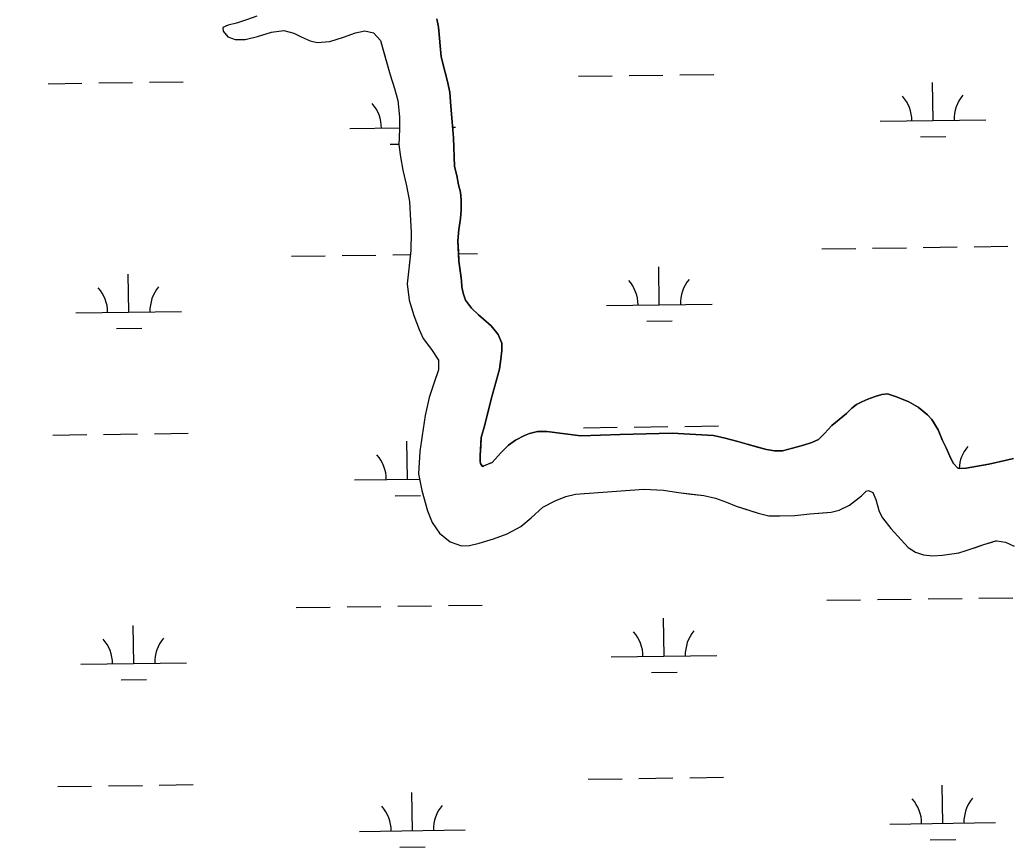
# Model space of a CAD drawing. Extents: x 3767014 to 3805179, y 361544 to 387384.
# Drawn here: x 3799025 to 3799965, y 378543 to 379326 of the extents above; entities that cross this region are included whole.
import ezdxf

# ---------------------------------------------------------------- set-up
doc = ezdxf.new("R2010")
doc.units = 0
for name, color, linetype in [('V-GRID-MAJR', 7, 'Continuous'), ('V-TOPO-SHOR', 7, 'Continuous'), ('V-WETL-SWMP', 7, 'Continuous')]:
    doc.layers.add(name, color=color, linetype=linetype)

msp = doc.modelspace()

# ---------------------------------------------------------------- linework, layer by layer
at = {"layer": 'V-GRID-MAJR'}
msp.add_spline([(3771088.411, 379085.847), (3773738.277, 379121.596), (3779038.002, 379193.674), (3784337.716, 379266.522), (3789637.419, 379340.141), (3794937.112, 379414.531), (3800236.794, 379489.691), (3802886.631, 379527.561)], degree=3, dxfattribs=at)
at = {"layer": 'V-TOPO-SHOR'}
for points in [[(3799249.354, 379329.996), (3799239.489, 379326.473), (3799229.859, 379323.424), (3799222.11, 379321.31), (3799216.941, 379319.197), (3799217.41, 379315.674), (3799221.872, 379310.507), (3799228.684, 379307.92), (3799238.311, 379307.92), (3799249.821, 379310.736), (3799262.975, 379314.728), (3799274.719, 379316.368), (3799284.113, 379313.784), (3799291.158, 379310.495), (3799299.614, 379306.734), (3799306.19, 379305.09), (3799318.403, 379306.028), (3799331.088, 379310.017), (3799342.598, 379314.242), (3799351.523, 379316.12), (3799359.508, 379314.24), (3799366.082, 379306.958), (3799368.665, 379297.799), (3799372.185, 379285.349), (3799375.237, 379274.544)], [(3799419.484, 379327.522), (3799421.124, 379319.543), (3799423.467, 379291.385), (3799427.219, 379277.774), (3799430.033, 379266.979), (3799431.909, 379257.593), (3799432.609, 379244.922), (3799434.014, 379229.904)], [(3799375.237, 379274.544), (3799379.462, 379261.625), (3799382.513, 379250.115), (3799384.156, 379234.614), (3799384.154, 379223.106), (3799383.445, 379208.074), (3799385.087, 379196.8), (3799387.435, 379184.35), (3799390.719, 379169.32), (3799393.771, 379154.523), (3799394.24, 379142.073), (3799395.176, 379125.632), (3799394.936, 379108.017), (3799393.056, 379090.871), (3799391.41, 379076.543), (3799393.286, 379061.278), (3799397.744, 379046.481), (3799402.676, 379033.326), (3799406.667, 379024.87), (3799414.417, 379014.298), (3799420.991, 379004.2), (3799420.989, 378995.039), (3799416.524, 378982.356), (3799412.293, 378968.97), (3799408.533, 378951.824), (3799405.477, 378933.036), (3799403.36, 378917.768), (3799402.182, 378896.631), (3799405.467, 378881.129), (3799410.63, 378861.868), (3799415.093, 378850.594), (3799422.138, 378840.728), (3799432.235, 378832.506), (3799442.802, 378828.51), (3799450.554, 378828.979), (3799459.479, 378831.093), (3799473.102, 378835.318), (3799486.021, 378840.012), (3799498.942, 378846.821), (3799508.807, 378855.04), (3799519.848, 378865.139), (3799531.591, 378871.242), (3799541.456, 378875.233), (3799550.617, 378877.58), (3799615.209, 378882.268), (3799633.997, 378881.324), (3799648.09, 378878.973), (3799660.068, 378877.562), (3799672.045, 378876.151), (3799683.086, 378873.564), (3799693.654, 378870.039), (3799702.812, 378866.279), (3799712.913, 378862.99), (3799723.481, 378859.466), (3799733.579, 378856.881), (3799744.149, 378856.879), (3799758.241, 378857.346), (3799772.569, 378858.986), (3799785.017, 378859.924), (3799792.533, 378860.393), (3799800.285, 378862.507), (3799809.914, 378866.967), (3799821.191, 378875.891), (3799825.653, 378880.351), (3799827.767, 378881.056), (3799831.996, 378878.94), (3799834.812, 378872.599), (3799837.863, 378861.09), (3799841.15, 378855.218), (3799849.134, 378844.882), (3799858.761, 378834.31), (3799865.573, 378827.029), (3799872.382, 378822.565), (3799879.899, 378820.216), (3799888.824, 378819.038), (3799897.982, 378819.743), (3799906.91, 378820.914), (3799913.25, 378821.852), (3799919.357, 378823.966), (3799924.056, 378825.375), (3799930.163, 378827.486), (3799936.974, 378829.835), (3799944.491, 378832.182), (3799948.249, 378833.356), (3799949.422, 378833.356), (3799957.407, 378831.945), (3799965.863, 378828.186)], [(3799434.014, 379229.904), (3799435.186, 379214.886), (3799436.353, 379187.666), (3799438.465, 379179.218), (3799440.107, 379170.301), (3799441.747, 379163.262), (3799442.683, 379155.987), (3799442.448, 379146.368), (3799441.743, 379138.389), (3799440.332, 379128.065), (3799439.392, 379117.27), (3799439.859, 379107.179), (3799440.328, 379098.029), (3799442.108, 379084.678), (3799442.812, 379079.744), (3799443.281, 379073.873), (3799444.455, 379067.766), (3799446.566, 379061.189), (3799452.438, 379053.671), (3799458.779, 379047.329), (3799465.824, 379041.221), (3799470.755, 379036.992), (3799477.565, 379028.772), (3799480.852, 379020.551), (3799481.085, 379013.504), (3799479.91, 379005.283), (3799478.732, 378995.889), (3799470.977, 378967.471), (3799464.867, 378943.044), (3799461.576, 378931.068), (3799461.105, 378923.081), (3799460.634, 378914.155), (3799460.399, 378908.286), (3799460.868, 378906.639), (3799462.746, 378903.821), (3799464.39, 378904.526), (3799471.906, 378907.577), (3799480.365, 378916.971), (3799487.176, 378923.783), (3799493.988, 378928.713), (3799502.444, 378933.173), (3799507.142, 378934.818), (3799514.658, 378936.696), (3799523.583, 378936.694), (3799555.76, 378932.696), (3799592.869, 378933.863), (3799642.193, 378935.264), (3799681.417, 378932.909), (3799692.455, 378930.558), (3799704.199, 378927.267), (3799713.124, 378924.918), (3799722.987, 378922.098), (3799731.441, 378919.746), (3799738.957, 378918.571), (3799746.473, 378918.571), (3799756.103, 378920.918), (3799766.439, 378923.734), (3799774.425, 378926.316), (3799780.532, 378929.368), (3799786.405, 378935.004), (3799793.217, 378942.518), (3799800.264, 378948.154), (3799807.078, 378953.79), (3799812.245, 378958.955), (3799816.472, 378962.48), (3799821.641, 378965.06), (3799827.277, 378967.41), (3799834.324, 378969.992), (3799840.432, 378971.868), (3799845.834, 378972.337), (3799854.288, 378969.752), (3799866.032, 378964.819), (3799874.957, 378959.885), (3799883.644, 378952.602), (3799887.871, 378948.14), (3799893.977, 378938.508), (3799897.968, 378928.174), (3799901.491, 378921.36), (3799905.949, 378911.262), (3799908.298, 378906.563), (3799912.525, 378902.101), (3799913.934, 378901.865), (3799920.277, 378902.099), (3799941.885, 378905.853), (3799958.562, 378909.842), (3799965.138, 378911.251)]]:
    msp.add_lwpolyline(points, dxfattribs=at)
at = {"layer": 'V-WETL-SWMP'}
for p, q in [((3799222.109, 379321.31), (3799216.941, 379319.197)), ((3799216.941, 379319.197), (3799217.41, 379315.674)), ((3799229.86, 379323.423), (3799222.109, 379321.31)), ((3799239.49, 379326.474), (3799229.86, 379323.423)), ((3799421.125, 379319.542), (3799419.483, 379327.521)), ((3799423.466, 379291.384), (3799421.125, 379319.542)), ((3799217.41, 379315.674), (3799221.872, 379310.506)), ((3799221.872, 379310.506), (3799228.683, 379307.921)), ((3799238.312, 379307.92), (3799249.822, 379310.736)), ((3799249.822, 379310.736), (3799262.975, 379314.727)), ((3799262.975, 379314.727), (3799274.719, 379316.369)), ((3799274.719, 379316.369), (3799284.113, 379313.784)), ((3799284.113, 379313.784), (3799291.159, 379310.494)), ((3799291.159, 379310.494), (3799299.614, 379306.735)), ((3799318.403, 379306.027), (3799331.087, 379310.018)), ((3799331.087, 379310.018), (3799342.597, 379314.243)), ((3799342.597, 379314.243), (3799351.522, 379316.121)), ((3799351.522, 379316.121), (3799359.507, 379314.24)), ((3799359.507, 379314.24), (3799366.083, 379306.958)), ((3799228.683, 379307.921), (3799238.312, 379307.92)), ((3799299.614, 379306.735), (3799306.19, 379305.089)), ((3799306.19, 379305.089), (3799318.403, 379306.027)), ((3799366.083, 379306.958), (3799375.237, 379274.544)), ((3799427.218, 379277.773), (3799423.466, 379291.384)), ((3799375.237, 379274.544), (3799379.462, 379261.626)), ((3799430.032, 379266.979), (3799427.218, 379277.773)), ((3799553.496, 379273.016), (3799585.493, 379273.46)), ((3799601.492, 379273.683), (3799633.488, 379274.127)), ((3799649.487, 379274.349), (3799681.484, 379274.794)), ((3799051.637, 379266.044), (3799083.634, 379266.489)), ((3799099.632, 379266.711), (3799131.629, 379267.156)), ((3799147.627, 379267.378), (3799179.624, 379267.822)), ((3799431.908, 379257.593), (3799430.032, 379266.979)), ((3799888.953, 379231.241), (3799888.453, 379267.238)), ((3799379.462, 379261.626), (3799382.514, 379250.116)), ((3799432.61, 379244.921), (3799431.908, 379257.593)), ((3799382.514, 379250.116), (3799384.155, 379234.614)), ((3799434.015, 379229.904), (3799432.61, 379244.921)), ((3799384.155, 379234.614), (3799384.153, 379223.106)), ((3799435.186, 379214.886), (3799434.015, 379229.904)), ((3799434.403, 379224.927), (3799437.088, 379224.964)), ((3799838.958, 379230.547), (3799938.948, 379231.936)), ((3799337.098, 379223.575), (3799384.153, 379224.229)), ((3799384.153, 379223.106), (3799383.446, 379208.074)), ((3799877.168, 379215.645), (3799901.166, 379215.978)), ((3799375.309, 379208.674), (3799383.48, 379208.787)), ((3799383.446, 379208.074), (3799385.088, 379196.8)), ((3799436.354, 379187.666), (3799435.186, 379214.886)), ((3799385.088, 379196.8), (3799387.435, 379184.351)), ((3799438.465, 379179.218), (3799436.354, 379187.666)), ((3799387.435, 379184.351), (3799390.72, 379169.319)), ((3799440.106, 379170.301), (3799438.465, 379179.218)), ((3799390.72, 379169.319), (3799393.771, 379154.522)), ((3799441.747, 379163.262), (3799440.106, 379170.301)), ((3799442.684, 379155.987), (3799441.747, 379163.262)), ((3799393.771, 379154.522), (3799394.239, 379142.073)), ((3799442.448, 379146.367), (3799442.684, 379155.987)), ((3799394.239, 379142.073), (3799395.175, 379125.632)), ((3799441.743, 379138.389), (3799442.448, 379146.367)), ((3799440.333, 379128.064), (3799441.743, 379138.389)), ((3799395.175, 379125.632), (3799394.937, 379108.017)), ((3799439.393, 379117.27), (3799440.333, 379128.064)), ((3799440.328, 379098.029), (3799439.393, 379117.27)), ((3799927.773, 379111.698), (3799959.77, 379112.142)), ((3799281.927, 379102.726), (3799313.924, 379103.171)), ((3799329.923, 379103.393), (3799361.92, 379103.838)), ((3799377.918, 379104.06), (3799394.519, 379104.29)), ((3799394.937, 379108.017), (3799391.409, 379076.544)), ((3799439.993, 379104.922), (3799457.91, 379105.171)), ((3799783.787, 379109.698), (3799815.784, 379110.142)), ((3799831.782, 379110.364), (3799863.779, 379110.809)), ((3799879.778, 379111.031), (3799911.775, 379111.476)), ((3799442.812, 379079.744), (3799440.328, 379098.029)), ((3799629.915, 379056.813), (3799629.415, 379092.81)), ((3799128.055, 379049.842), (3799127.555, 379085.838)), ((3799391.409, 379076.544), (3799393.285, 379061.277)), ((3799443.281, 379073.872), (3799442.812, 379079.744)), ((3799444.454, 379067.765), (3799443.281, 379073.872)), ((3799446.567, 379061.189), (3799444.454, 379067.765)), ((3799393.285, 379061.277), (3799397.745, 379046.48)), ((3799452.437, 379053.672), (3799446.567, 379061.189)), ((3799579.919, 379056.119), (3799679.91, 379057.508)), ((3799078.06, 379049.147), (3799178.05, 379050.536)), ((3799397.745, 379046.48), (3799402.675, 379033.326)), ((3799458.778, 379047.329), (3799452.437, 379053.672)), ((3799470.755, 379036.993), (3799458.778, 379047.329)), ((3799477.564, 379028.771), (3799470.755, 379036.993)), ((3799618.13, 379041.217), (3799642.128, 379041.551)), ((3799116.27, 379034.246), (3799140.268, 379034.579)), ((3799402.675, 379033.326), (3799406.667, 379024.87)), ((3799480.851, 379020.55), (3799477.564, 379028.771)), ((3799406.667, 379024.87), (3799414.416, 379014.299)), ((3799481.085, 379013.504), (3799480.851, 379020.55)), ((3799414.416, 379014.299), (3799420.99, 379004.199)), ((3799479.909, 379005.283), (3799481.085, 379013.504)), ((3799420.99, 379004.199), (3799420.989, 378995.039)), ((3799478.733, 378995.889), (3799479.909, 379005.283)), ((3799420.989, 378995.039), (3799416.524, 378982.356)), ((3799470.977, 378967.471), (3799478.733, 378995.889)), ((3799416.524, 378982.356), (3799412.294, 378968.97)), ((3799840.432, 378971.869), (3799834.325, 378969.992)), ((3799845.834, 378972.338), (3799840.432, 378971.869)), ((3799854.289, 378969.753), (3799845.834, 378972.338)), ((3799412.294, 378968.97), (3799408.533, 378951.825)), ((3799464.867, 378943.045), (3799470.977, 378967.471)), ((3799816.473, 378962.479), (3799812.245, 378958.956)), ((3799821.641, 378965.061), (3799816.473, 378962.479)), ((3799827.278, 378967.409), (3799821.641, 378965.061)), ((3799834.325, 378969.992), (3799827.278, 378967.409)), ((3799866.031, 378964.819), (3799854.289, 378969.753)), ((3799874.956, 378959.885), (3799866.031, 378964.819)), ((3799408.533, 378951.825), (3799405.477, 378933.035)), ((3799807.077, 378953.79), (3799800.264, 378948.154)), ((3799812.245, 378958.956), (3799807.077, 378953.79)), ((3799883.645, 378952.602), (3799874.956, 378959.885)), ((3799887.872, 378948.139), (3799883.645, 378952.602)), ((3799461.576, 378931.067), (3799464.867, 378943.045)), ((3799793.217, 378942.519), (3799786.405, 378935.004)), ((3799800.264, 378948.154), (3799793.217, 378942.519)), ((3799893.977, 378938.508), (3799887.872, 378948.139)), ((3799056.257, 378933.401), (3799088.254, 378933.846)), ((3799104.253, 378934.068), (3799136.25, 378934.513)), ((3799152.248, 378934.735), (3799184.245, 378935.179)), ((3799405.477, 378933.035), (3799403.36, 378917.769)), ((3799502.444, 378933.174), (3799493.988, 378928.713)), ((3799507.142, 378934.817), (3799502.444, 378933.174)), ((3799514.658, 378936.695), (3799507.142, 378934.817)), ((3799523.583, 378936.693), (3799514.658, 378936.695)), ((3799555.76, 378932.695), (3799523.583, 378936.693)), ((3799592.87, 378933.863), (3799555.76, 378932.695)), ((3799558.117, 378940.373), (3799590.114, 378940.817)), ((3799642.193, 378935.264), (3799592.87, 378933.863)), ((3799606.112, 378941.04), (3799638.109, 378941.484)), ((3799681.417, 378932.908), (3799642.193, 378935.264)), ((3799654.108, 378941.706), (3799686.105, 378942.151)), ((3799786.405, 378935.004), (3799780.532, 378929.368)), ((3799897.968, 378928.173), (3799893.977, 378938.508)), ((3799391.714, 378891.627), (3799391.214, 378927.623)), ((3799460.634, 378914.156), (3799461.576, 378931.067)), ((3799487.176, 378923.782), (3799480.364, 378916.971)), ((3799493.988, 378928.713), (3799487.176, 378923.782)), ((3799692.455, 378930.557), (3799681.417, 378932.908)), ((3799704.198, 378927.267), (3799692.455, 378930.557)), ((3799713.123, 378924.917), (3799704.198, 378927.267)), ((3799731.442, 378919.747), (3799713.123, 378924.917)), ((3799766.439, 378923.733), (3799756.104, 378920.917)), ((3799774.425, 378926.316), (3799766.439, 378923.733)), ((3799780.532, 378929.368), (3799774.425, 378926.316)), ((3799901.49, 378921.361), (3799897.968, 378928.173)), ((3799403.36, 378917.769), (3799402.182, 378896.631)), ((3799480.364, 378916.971), (3799471.907, 378907.578)), ((3799738.958, 378918.571), (3799731.442, 378919.747)), ((3799746.474, 378918.57), (3799738.958, 378918.571)), ((3799756.104, 378920.917), (3799746.474, 378918.57)), ((3799905.95, 378911.261), (3799901.49, 378921.361)), ((3799460.398, 378908.285), (3799460.634, 378914.156)), ((3799460.867, 378906.64), (3799460.398, 378908.285)), ((3799462.746, 378903.822), (3799460.867, 378906.64)), ((3799471.907, 378907.578), (3799462.746, 378903.822)), ((3799908.298, 378906.563), (3799905.95, 378911.261)), ((3799912.525, 378902.1), (3799908.298, 378906.563)), ((3799941.885, 378905.853), (3799920.276, 378902.099)), ((3799958.562, 378909.843), (3799941.885, 378905.853)), ((3799965.138, 378911.251), (3799958.562, 378909.843)), ((3799402.182, 378896.631), (3799405.468, 378881.129)), ((3799913.934, 378901.865), (3799912.525, 378902.1)), ((3799920.276, 378902.099), (3799913.934, 378901.865)), ((3799341.719, 378890.932), (3799403.209, 378891.787)), ((3799405.468, 378881.129), (3799410.631, 378861.868)), ((3799541.457, 378875.233), (3799550.618, 378877.581)), ((3799550.618, 378877.581), (3799615.208, 378882.267)), ((3799615.208, 378882.267), (3799633.998, 378881.324)), ((3799633.998, 378881.324), (3799648.09, 378878.973)), ((3799648.09, 378878.973), (3799672.046, 378876.15)), ((3799821.19, 378875.89), (3799825.653, 378880.352)), ((3799825.653, 378880.352), (3799827.767, 378881.056)), ((3799827.767, 378881.056), (3799831.995, 378878.941)), ((3799831.995, 378878.941), (3799834.812, 378872.599)), ((3799379.93, 378876.031), (3799403.927, 378876.364)), ((3799519.847, 378865.138), (3799531.592, 378871.242)), ((3799531.592, 378871.242), (3799541.457, 378875.233)), ((3799672.046, 378876.15), (3799683.085, 378873.565)), ((3799683.085, 378873.565), (3799693.653, 378870.04)), ((3799693.653, 378870.04), (3799702.813, 378866.28)), ((3799809.915, 378866.967), (3799821.19, 378875.89)), ((3799834.812, 378872.599), (3799837.863, 378861.09)), ((3799410.631, 378861.868), (3799415.092, 378850.594)), ((3799508.807, 378855.04), (3799519.847, 378865.138)), ((3799702.813, 378866.28), (3799723.48, 378859.466)), ((3799723.48, 378859.466), (3799733.579, 378856.88)), ((3799758.241, 378857.346), (3799772.569, 378858.987)), ((3799772.569, 378858.987), (3799792.533, 378860.393)), ((3799792.533, 378860.393), (3799800.284, 378862.506)), ((3799800.284, 378862.506), (3799809.915, 378866.967)), ((3799837.863, 378861.09), (3799841.15, 378855.218)), ((3799415.092, 378850.594), (3799422.137, 378840.728)), ((3799498.941, 378846.821), (3799508.807, 378855.04)), ((3799733.579, 378856.88), (3799744.149, 378856.878)), ((3799744.149, 378856.878), (3799758.241, 378857.346)), ((3799841.15, 378855.218), (3799849.134, 378844.882)), ((3799422.137, 378840.728), (3799432.235, 378832.506)), ((3799473.103, 378835.317), (3799486.022, 378840.012)), ((3799486.022, 378840.012), (3799498.941, 378846.821)), ((3799849.134, 378844.882), (3799858.762, 378834.311)), ((3799432.235, 378832.506), (3799442.803, 378828.511)), ((3799450.554, 378828.979), (3799459.479, 378831.092)), ((3799459.479, 378831.092), (3799473.103, 378835.317)), ((3799858.762, 378834.311), (3799865.572, 378827.029)), ((3799924.055, 378825.375), (3799936.974, 378829.835)), ((3799936.974, 378829.835), (3799948.248, 378833.356)), ((3799948.248, 378833.356), (3799949.423, 378833.356)), ((3799949.423, 378833.356), (3799957.408, 378831.945)), ((3799957.408, 378831.945), (3799965.863, 378828.186)), ((3799442.803, 378828.511), (3799450.554, 378828.979)), ((3799865.572, 378827.029), (3799872.383, 378822.565)), ((3799872.383, 378822.565), (3799879.898, 378820.215)), ((3799897.983, 378819.742), (3799906.909, 378820.915)), ((3799906.909, 378820.915), (3799913.25, 378821.853)), ((3799913.25, 378821.853), (3799919.357, 378823.966)), ((3799919.357, 378823.966), (3799924.055, 378825.375)), ((3799879.898, 378820.215), (3799888.823, 378819.039)), ((3799888.823, 378819.039), (3799897.983, 378819.742)), ((3799788.408, 378777.055), (3799820.405, 378777.499)), ((3799836.403, 378777.722), (3799868.4, 378778.166)), ((3799884.398, 378778.388), (3799916.395, 378778.833)), ((3799932.394, 378779.055), (3799964.391, 378779.499)), ((3799286.548, 378770.083), (3799318.545, 378770.528)), ((3799334.543, 378770.75), (3799366.54, 378771.195)), ((3799382.539, 378771.417), (3799414.536, 378771.861)), ((3799430.534, 378772.084), (3799462.531, 378772.528)), ((3799634.535, 378724.17), (3799634.035, 378760.167)), ((3799132.676, 378717.199), (3799132.176, 378753.196)), ((3799082.681, 378716.505), (3799182.671, 378717.894)), ((3799584.54, 378723.476), (3799684.531, 378724.865)), ((3799622.751, 378708.574), (3799646.749, 378708.908)), ((3799120.891, 378701.603), (3799144.889, 378701.936)), ((3799562.738, 378607.73), (3799594.735, 378608.174)), ((3799610.733, 378608.397), (3799642.73, 378608.841)), ((3799658.729, 378609.063), (3799690.725, 378609.508)), ((3799060.878, 378600.759), (3799092.875, 378601.203)), ((3799108.874, 378601.425), (3799140.871, 378601.87)), ((3799156.869, 378602.092), (3799188.866, 378602.536)), ((3799396.335, 378558.984), (3799395.835, 378594.981)), ((3799898.194, 378565.955), (3799897.694, 378601.952)), ((3799848.199, 378565.261), (3799948.19, 378566.65)), ((3799346.34, 378558.289), (3799446.33, 378559.678)), ((3799886.41, 378550.359), (3799910.408, 378550.693)), ((3799384.55, 378543.388), (3799408.548, 378543.721))]:
    msp.add_line(p, q, dxfattribs=at)
for centre, start, end in [((3799833.709, 379230.949), 0.024037, 41.567696), ((3799944.184, 379232.483), 140.024034, 181.567693), ((3799331.849, 379223.977), 0.024037, 41.567696), ((3799574.67, 379056.521), 0.024037, 41.567696), ((3799685.146, 379058.055), 140.024034, 181.567693), ((3799072.811, 379049.549), 0.024037, 41.567696), ((3799183.286, 379051.084), 140.024034, 181.567693), ((3799336.47, 378891.334), 0.024037, 41.567696), ((3799948.805, 378899.84), 140.024034, 176.621621), ((3799579.291, 378723.878), 0.024037, 41.567696), ((3799689.766, 378725.413), 140.024034, 181.567693), ((3799077.432, 378716.906), 0.024037, 41.567696), ((3799187.907, 378718.441), 140.024034, 181.567693), ((3799842.95, 378565.663), 0.024037, 41.567696), ((3799953.425, 378567.197), 140.024034, 181.567693), ((3799341.091, 378558.691), 0.024037, 41.567696), ((3799451.566, 378560.226), 140.024034, 181.567693)]:
    msp.add_arc(centre, 35.246, start, end, dxfattribs=at)

doc.saveas('drawing.dxf')
